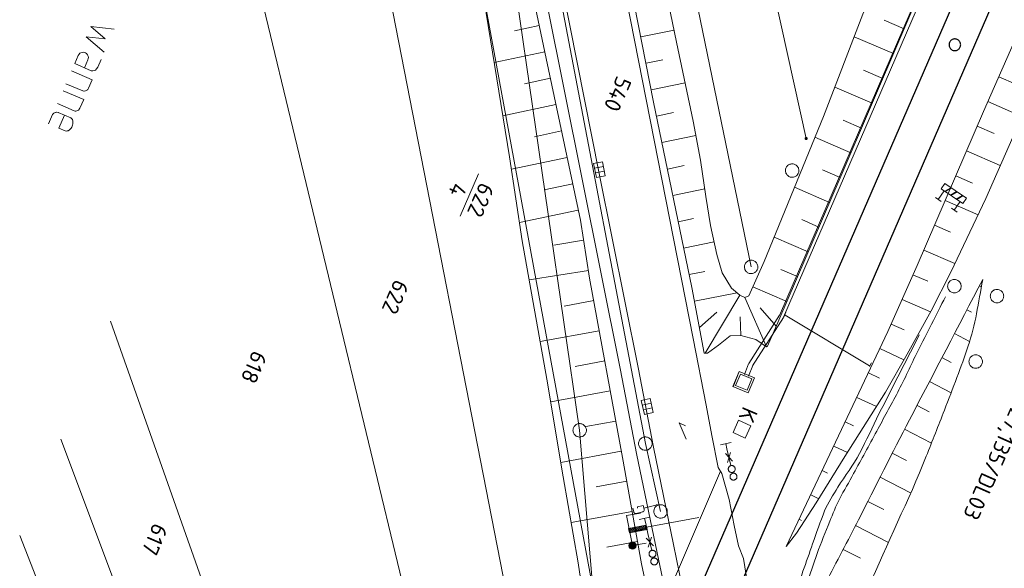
# Model space of a CAD drawing. Header units: metres. Extents: x 3425540 to 3446143, y 5432760 to 5444637.
# Tile 523 of 656: x 3436934 to 3437043, y 5443924 to 5443985. Entities that reach past the tile are written whole.
import ezdxf
from ezdxf.enums import TextEntityAlignment as Align

# ---------------------------------------------------------------- set-up
doc = ezdxf.new("R2010")
doc.units = ezdxf.units.M
doc.linetypes.add('DOT', pattern=[0.25, 0, -0.25])
for name, color, linetype, lineweight in [('B_Bestand', 9, 'Continuous', 18), ('B_Böschung', 9, 'Continuous', 18), ('B_Flurgrenzen', 9, 'Continuous', 18), ('B_Gleisachse', 9, 'Continuous', 25), ('B_Kilometrierung', 9, 'Continuous', 25), ('Bestand Kabeltröge', 9, 'Continuous', 18)]:
    doc.layers.add(name, color=color, linetype=linetype, lineweight=lineweight)
doc.styles.get("Standard").update_dxf_attribs({"font": 'isocpeur.ttf'})

msp = doc.modelspace()

# ---------------------------------------------------------------- linework, layer by layer
at = {"layer": 'B_Bestand'}
for p, q in [((3436939.53, 5443979.14), (3436941.83, 5443978.14)), ((3436941.43, 5443977.21), (3436941.83, 5443978.14)), ((3436938.58, 5443976.92), (3436940.88, 5443975.93)), ((3436938.91, 5443977.7), (3436940.78, 5443976.89)), ((3436940.47, 5443974.99), (3436940.88, 5443975.93)), ((3436937.95, 5443975.48), (3436939.82, 5443974.67)), ((3436938.04, 5443974.5), (3436939.45, 5443973.89)), ((3436937.42, 5443974.26), (3436936.98, 5443973.25)), ((3436998.7, 5443968.5), (3436997.71, 5443968.3)), ((3436998.8, 5443967.97), (3436997.82, 5443967.77)), ((3437035.94, 5443964.82), (3437036.6, 5443965.79)), ((3437036.67, 5443965.74), (3437037.35, 5443966.13)), ((3437036.7, 5443965.72), (3437037.38, 5443966.11)), ((3437036.73, 5443965.7), (3437037.41, 5443966.1)), ((3437035.63, 5443965.03), (3437036.26, 5443964.61)), ((3437037.31, 5443965.3), (3437037.99, 5443965.7)), ((3437037.34, 5443965.29), (3437038.02, 5443965.68)), ((3437037.37, 5443965.27), (3437038.05, 5443965.66)), ((3437037.96, 5443964.87), (3437038.64, 5443965.27)), ((3437037.99, 5443964.85), (3437038.67, 5443965.25)), ((3437038.02, 5443964.83), (3437038.69, 5443965.23)), ((3437037.41, 5443963.84), (3437038.04, 5443963.41)), ((3437037.72, 5443963.62), (3437038.38, 5443964.59)), ((3437018.77, 5443951.74), (3437019, 5443952.28)), ((3437028.29, 5443946.33), (3437018.92, 5443951.97)), ((3437028.29, 5443946.26), (3437028.52, 5443946.64)), ((3437004.02, 5443942.15), (3437003.03, 5443941.94)), ((3437004.13, 5443941.63), (3437003.14, 5443941.42)), ((3437012.9, 5443937.8), (3437011.73, 5443937.53)), ((3437012.31, 5443937.66), (3437012.45, 5443937.08)), ((3437012.27, 5443936.56), (3437013.07, 5443935.71)), ((3437012.45, 5443937.08), (3437012.89, 5443935.22)), ((3437012.84, 5443936.69), (3437012.5, 5443935.57)), ((3437011.71, 5443934.6), (3437005.73, 5443920.58)), ((3437011.87, 5443934.33), (3437011.71, 5443934.6)), ((3437002.48, 5443930.62), (3437003.14, 5443930.79)), ((3437003.14, 5443930.79), (3437003.25, 5443930.36)), ((3437004.67, 5443930.87), (3437003.21, 5443930.5)), ((3437004.66, 5443930.9), (3437004.64, 5443930.86)), ((3437004.64, 5443930.86), (3437004.69, 5443930.88)), ((3437004.69, 5443930.87), (3437004.64, 5443930.86)), ((3437004.64, 5443930.86), (3437004.67, 5443930.84)), ((3437004.65, 5443930.88), (3437004.67, 5443930.89)), ((3437004.69, 5443930.88), (3437004.65, 5443930.87)), ((3437004.65, 5443930.87), (3437004.68, 5443930.88)), ((3437004.68, 5443930.88), (3437004.65, 5443930.88)), ((3437004.65, 5443930.86), (3437004.69, 5443930.87)), ((3437004.68, 5443930.86), (3437004.65, 5443930.86)), ((3437004.69, 5443930.88), (3437004.66, 5443930.9)), ((3437004.67, 5443930.89), (3437004.66, 5443930.89)), ((3437004.66, 5443930.89), (3437004.66, 5443930.89)), ((3437004.66, 5443930.89), (3437004.66, 5443930.89)), ((3437004.68, 5443930.85), (3437004.66, 5443930.86)), ((3437004.66, 5443930.86), (3437004.68, 5443930.86)), ((3437004.67, 5443930.85), (3437004.66, 5443930.85)), ((3437004.66, 5443930.85), (3437004.68, 5443930.85)), ((3437004.67, 5443930.84), (3437004.69, 5443930.88)), ((3437002.07, 5443930.07), (3437001.96, 5443930.49)), ((3437002.1, 5443930), (3437002.07, 5443930.07)), ((3437002.15, 5443929.94), (3437002.1, 5443930)), ((3437002.22, 5443929.9), (3437002.15, 5443929.94)), ((3437002.28, 5443929.88), (3437002.22, 5443929.9)), ((3437002.36, 5443929.89), (3437002.28, 5443929.88)), ((3437003.07, 5443930.07), (3437002.36, 5443929.89)), ((3437002.51, 5443930.48), (3437002.48, 5443930.62)), ((3437003.14, 5443930.1), (3437003.07, 5443930.07)), ((3437003.19, 5443930.15), (3437003.14, 5443930.1)), ((3437003.24, 5443930.21), (3437003.19, 5443930.15)), ((3437003.25, 5443930.29), (3437003.24, 5443930.21)), ((3437003.25, 5443930.36), (3437003.25, 5443930.29)), ((3437003.86, 5443929.49), (3437002.69, 5443929.22)), ((3437003.28, 5443929.35), (3437003.41, 5443928.77)), ((3437003.41, 5443928.77), (3437003.66, 5443927.65)), ((3437003.51, 5443928.36), (3437009.32, 5443929.46)), ((3437001.79, 5443928.03), (3437003.26, 5443928.31)), ((3437003.66, 5443927.65), (3437004.08, 5443925.79)), ((3437003.47, 5443927.14), (3437004.27, 5443926.28)), ((3437004.05, 5443927.27), (3437003.69, 5443926.15))]:
    msp.add_line(p, q, dxfattribs=at)
for points in [[(3436995.65, 5444015.77), (3437008.68, 5443949.34), (3437010.14, 5443941.94), (3437010.75, 5443938.56), (3437011.47, 5443935.02), (3437011.87, 5443934.33), (3437012.71, 5443931.46), (3437013.24, 5443928.55)], [(3437007.15, 5443914.42), (3437006.55, 5443917.16), (3437006.14, 5443918.65), (3437004.68, 5443925.52), (3437002.39, 5443936.58), (3437000.59, 5443945.82), (3436996.31, 5443967.27), (3436990.53, 5443996.1), (3436988.21, 5444005.5)], [(3436990.99, 5444004.2), (3436992.5, 5443996.57), (3436998.24, 5443967.71), (3437002.57, 5443946.12), (3437004.29, 5443937.26), (3437006.51, 5443926.46), (3437007.49, 5443921.56), (3437010.35, 5443908.15)], [(3436944.27, 5443983.78), (3436941.67, 5443984.07), (3436943.26, 5443982.69), (3436941.16, 5443982.9), (3436943.16, 5443981.2)], [(3436942.81, 5443980.39), (3436942.44, 5443979.53), (3436942.32, 5443979.34), (3436942.18, 5443979.22), (3436942.04, 5443979.16), (3436941.9, 5443979.13), (3436941.84, 5443979.13), (3436941.73, 5443979.15), (3436939.88, 5443979.95), (3436940.27, 5443980.83), (3436940.36, 5443980.97), (3436940.46, 5443981.08), (3436940.55, 5443981.13), (3436940.58, 5443981.15), (3436940.75, 5443981.19), (3436940.88, 5443981.2), (3436940.99, 5443981.18), (3436941.09, 5443981.14), (3436941.18, 5443981.07), (3436941.3, 5443980.93), (3436941.38, 5443980.77), (3436941.4, 5443980.61), (3436941.39, 5443980.52), (3436941.35, 5443980.36), (3436940.97, 5443979.48)], [(3436941.43, 5443977.21), (3436941.34, 5443977.07), (3436941.29, 5443977.03), (3436941.24, 5443976.99), (3436941.16, 5443976.93), (3436941.09, 5443976.9), (3436940.95, 5443976.87), (3436940.89, 5443976.87), (3436940.78, 5443976.89)], [(3436937.42, 5443974.26), (3436937.49, 5443974.35), (3436937.55, 5443974.41), (3436937.63, 5443974.47), (3436937.7, 5443974.5), (3436937.74, 5443974.51), (3436937.84, 5443974.53), (3436937.9, 5443974.53), (3436938.04, 5443974.5), (3436938.06, 5443974.49)], [(3436940.47, 5443974.99), (3436940.38, 5443974.85), (3436940.33, 5443974.81), (3436940.29, 5443974.77), (3436940.2, 5443974.72), (3436940.13, 5443974.69), (3436940, 5443974.66), (3436939.94, 5443974.66), (3436939.82, 5443974.67)], [(3436938.75, 5443974.19), (3436938.12, 5443972.75), (3436938.83, 5443972.45)], [(3436938.83, 5443972.45), (3436938.97, 5443972.42), (3436939.06, 5443972.44), (3436939.14, 5443972.46), (3436939.3, 5443972.57), (3436939.47, 5443972.74), (3436939.55, 5443972.86), (3436939.65, 5443973.08), (3436939.68, 5443973.22), (3436939.69, 5443973.33), (3436939.68, 5443973.52), (3436939.62, 5443973.72), (3436939.57, 5443973.81), (3436939.45, 5443973.89)], [(3436998.59, 5443969.01), (3436998.91, 5443967.45), (3436997.92, 5443967.25), (3436997.6, 5443968.82), (3436998.59, 5443969.01)], [(3437036.28, 5443966), (3437038.69, 5443964.38), (3437039.08, 5443964.97), (3437036.68, 5443966.59), (3437036.28, 5443966)], [(3437003.91, 5443942.67), (3437004.24, 5443941.11), (3437003.26, 5443940.9), (3437002.92, 5443942.46), (3437003.91, 5443942.67)], [(3437013.12, 5443938.89), (3437013.74, 5443940.26), (3437015.11, 5443939.64), (3437014.49, 5443938.27), (3437013.12, 5443938.89)], [(3437012.6, 5443934.75), (3437012.61, 5443934.71), (3437012.62, 5443934.67), (3437012.64, 5443934.64), (3437012.67, 5443934.6), (3437012.69, 5443934.57), (3437012.72, 5443934.54), (3437012.75, 5443934.52), (3437012.79, 5443934.5), (3437012.82, 5443934.48), (3437012.86, 5443934.47), (3437012.9, 5443934.46), (3437012.94, 5443934.45), (3437012.98, 5443934.45), (3437013.02, 5443934.45), (3437013.06, 5443934.46), (3437013.1, 5443934.47), (3437013.14, 5443934.49), (3437013.17, 5443934.51), (3437013.21, 5443934.53), (3437013.24, 5443934.55), (3437013.27, 5443934.58), (3437013.29, 5443934.62), (3437013.31, 5443934.65), (3437013.33, 5443934.69), (3437013.35, 5443934.73), (3437013.36, 5443934.76), (3437013.36, 5443934.81), (3437013.36, 5443934.85), (3437013.36, 5443934.89), (3437013.35, 5443934.93), (3437013.34, 5443934.96), (3437013.33, 5443935), (3437013.31, 5443935.04), (3437013.28, 5443935.07), (3437013.26, 5443935.1), (3437013.23, 5443935.13), (3437013.2, 5443935.16), (3437013.16, 5443935.18), (3437013.12, 5443935.19), (3437013.09, 5443935.21), (3437013.05, 5443935.22), (3437013.01, 5443935.22), (3437012.97, 5443935.23), (3437012.93, 5443935.22), (3437012.89, 5443935.22), (3437012.85, 5443935.2), (3437012.81, 5443935.19), (3437012.77, 5443935.17), (3437012.74, 5443935.15), (3437012.71, 5443935.12), (3437012.68, 5443935.09), (3437012.66, 5443935.06), (3437012.63, 5443935.02), (3437012.62, 5443934.99), (3437012.6, 5443934.95), (3437012.59, 5443934.91), (3437012.59, 5443934.87), (3437012.59, 5443934.83), (3437012.59, 5443934.79), (3437012.6, 5443934.75)], [(3437012.8, 5443933.9), (3437012.81, 5443933.86), (3437012.82, 5443933.82), (3437012.84, 5443933.79), (3437012.86, 5443933.75), (3437012.89, 5443933.72), (3437012.92, 5443933.7), (3437012.95, 5443933.67), (3437012.99, 5443933.65), (3437013.02, 5443933.63), (3437013.06, 5443933.62), (3437013.1, 5443933.61), (3437013.14, 5443933.6), (3437013.18, 5443933.6), (3437013.22, 5443933.6), (3437013.26, 5443933.61), (3437013.3, 5443933.62), (3437013.34, 5443933.64), (3437013.37, 5443933.66), (3437013.41, 5443933.68), (3437013.44, 5443933.71), (3437013.47, 5443933.74), (3437013.49, 5443933.77), (3437013.51, 5443933.8), (3437013.53, 5443933.84), (3437013.54, 5443933.88), (3437013.55, 5443933.92), (3437013.56, 5443933.96), (3437013.56, 5443934), (3437013.56, 5443934.04), (3437013.55, 5443934.08), (3437013.54, 5443934.12), (3437013.52, 5443934.15), (3437013.5, 5443934.19), (3437013.48, 5443934.22), (3437013.46, 5443934.25), (3437013.43, 5443934.28), (3437013.39, 5443934.31), (3437013.36, 5443934.33), (3437013.32, 5443934.35), (3437013.28, 5443934.36), (3437013.25, 5443934.37), (3437013.21, 5443934.38), (3437013.17, 5443934.38), (3437013.12, 5443934.37), (3437013.08, 5443934.37), (3437013.05, 5443934.35), (3437013.01, 5443934.34), (3437012.97, 5443934.32), (3437012.94, 5443934.3), (3437012.91, 5443934.27), (3437012.88, 5443934.24), (3437012.85, 5443934.21), (3437012.83, 5443934.18), (3437012.82, 5443934.14), (3437012.8, 5443934.1), (3437012.79, 5443934.06), (3437012.79, 5443934.02), (3437012.79, 5443933.98), (3437012.79, 5443933.94), (3437012.8, 5443933.9)], [(3437002.82, 5443929.93), (3437001.27, 5443929.67), (3437001.92, 5443926.32), (3437003.46, 5443926.6)], [(3437001.59, 5443927.74), (3437003.56, 5443928.11), (3437003.46, 5443928.61), (3437001.5, 5443928.23), (3437001.59, 5443927.74)], [(3437001.66, 5443927.83), (3437003.47, 5443928.17), (3437003.4, 5443928.51), (3437001.59, 5443928.17), (3437001.66, 5443927.83)], [(3437013.24, 5443928.55), (3437013.74, 5443926.3), (3437014.28, 5443924.87), (3437014.78, 5443921.88)], [(3437001.72, 5443927.92), (3437003.37, 5443928.24), (3437003.34, 5443928.42), (3437001.68, 5443928.11), (3437001.72, 5443927.92)], [(3437003.79, 5443925.32), (3437003.8, 5443925.29), (3437003.81, 5443925.25), (3437003.83, 5443925.21), (3437003.86, 5443925.18), (3437003.88, 5443925.15), (3437003.91, 5443925.12), (3437003.94, 5443925.09), (3437003.98, 5443925.07), (3437004.01, 5443925.05), (3437004.05, 5443925.04), (3437004.09, 5443925.03), (3437004.13, 5443925.02), (3437004.17, 5443925.02), (3437004.21, 5443925.03), (3437004.25, 5443925.03), (3437004.29, 5443925.04), (3437004.33, 5443925.06), (3437004.36, 5443925.08), (3437004.4, 5443925.1), (3437004.43, 5443925.13), (3437004.46, 5443925.16), (3437004.48, 5443925.19), (3437004.5, 5443925.22), (3437004.52, 5443925.26), (3437004.54, 5443925.3), (3437004.55, 5443925.33), (3437004.55, 5443925.38), (3437004.55, 5443925.42), (3437004.55, 5443925.46), (3437004.54, 5443925.5), (3437004.53, 5443925.53), (3437004.52, 5443925.57), (3437004.5, 5443925.61), (3437004.48, 5443925.64), (3437004.45, 5443925.67), (3437004.42, 5443925.7), (3437004.39, 5443925.73), (3437004.36, 5443925.75), (3437004.32, 5443925.77), (3437004.28, 5443925.78), (3437004.24, 5443925.79), (3437004.2, 5443925.8), (3437004.16, 5443925.8), (3437004.12, 5443925.79), (3437004.08, 5443925.79), (3437004.04, 5443925.78), (3437004, 5443925.76), (3437003.97, 5443925.74), (3437003.93, 5443925.72), (3437003.9, 5443925.69), (3437003.87, 5443925.67), (3437003.85, 5443925.63), (3437003.83, 5443925.6), (3437003.81, 5443925.56), (3437003.8, 5443925.52), (3437003.79, 5443925.49), (3437003.78, 5443925.44), (3437003.78, 5443925.4), (3437003.78, 5443925.36), (3437003.79, 5443925.32)], [(3437003.98, 5443924.47), (3437003.99, 5443924.44), (3437004.01, 5443924.4), (3437004.03, 5443924.36), (3437004.05, 5443924.33), (3437004.08, 5443924.3), (3437004.1, 5443924.27), (3437004.14, 5443924.24), (3437004.17, 5443924.22), (3437004.21, 5443924.2), (3437004.24, 5443924.19), (3437004.28, 5443924.18), (3437004.32, 5443924.17), (3437004.36, 5443924.17), (3437004.41, 5443924.18), (3437004.45, 5443924.18), (3437004.48, 5443924.19), (3437004.52, 5443924.21), (3437004.56, 5443924.23), (3437004.59, 5443924.25), (3437004.62, 5443924.28), (3437004.65, 5443924.3), (3437004.68, 5443924.34), (3437004.7, 5443924.37), (3437004.72, 5443924.41), (3437004.73, 5443924.45), (3437004.74, 5443924.48), (3437004.75, 5443924.53), (3437004.75, 5443924.57), (3437004.74, 5443924.61), (3437004.74, 5443924.65), (3437004.73, 5443924.68), (3437004.71, 5443924.72), (3437004.69, 5443924.76), (3437004.67, 5443924.79), (3437004.64, 5443924.82), (3437004.61, 5443924.85), (3437004.58, 5443924.88), (3437004.55, 5443924.9), (3437004.51, 5443924.92), (3437004.47, 5443924.93), (3437004.43, 5443924.94), (3437004.39, 5443924.95), (3437004.35, 5443924.95), (3437004.31, 5443924.94), (3437004.27, 5443924.94), (3437004.23, 5443924.93), (3437004.2, 5443924.91), (3437004.16, 5443924.89), (3437004.13, 5443924.87), (3437004.1, 5443924.84), (3437004.07, 5443924.81), (3437004.04, 5443924.78), (3437004.02, 5443924.75), (3437004, 5443924.71), (3437003.99, 5443924.67), (3437003.98, 5443924.64), (3437003.97, 5443924.6), (3437003.97, 5443924.55), (3437003.97, 5443924.51), (3437003.98, 5443924.47)]]:
    msp.add_lwpolyline(points, dxfattribs=at)
for radius in [0.4, 0.35, 0.3, 0.25, 0.2, 0.15, 0.1, 0.05]:
    msp.add_circle((3437001.93, 5443926.32), radius, dxfattribs=at)
for points, knots in [([(3437036.75, 5443953.99), (3437035.73, 5443951.97), (3437034.7, 5443949.96), (3437033.68, 5443947.94), (3437032.91, 5443946.42), (3437032.23, 5443944.87), (3437031.44, 5443943.37), (3437030.68, 5443941.93), (3437029.89, 5443940.49), (3437029.11, 5443939.06), (3437028.26, 5443937.48), (3437027.4, 5443935.9), (3437026.54, 5443934.33), (3437026.03, 5443933.38), (3437025.47, 5443932.46), (3437024.97, 5443931.5), (3437024.55, 5443930.7), (3437024.23, 5443929.85), (3437023.89, 5443929.02), (3437023.4, 5443927.83), (3437022.91, 5443926.65), (3437022.48, 5443925.45), (3437022.06, 5443924.29), (3437021.69, 5443923.13), (3437021.31, 5443921.96), (3437021.05, 5443921.14), (3437020.81, 5443920.31), (3437020.57, 5443919.47), (3437020.25, 5443918.39), (3437019.97, 5443917.31), (3437019.82, 5443916.19), (3437019.7, 5443915.22), (3437020.03, 5443914.25), (3437019.99, 5443913.28), (3437019.96, 5443912.53), (3437019.85, 5443911.79), (3437019.82, 5443911.04), (3437019.8, 5443910.38), (3437019.86, 5443909.71), (3437019.82, 5443909.05), (3437019.79, 5443908.24), (3437019.56, 5443907.44), (3437019.49, 5443906.64), (3437019.44, 5443905.98), (3437019.54, 5443905.31), (3437019.49, 5443904.65), (3437019.42, 5443903.75), (3437018.99, 5443902.89), (3437018.99, 5443901.99), (3437018.99, 5443900.99), (3437018.99, 5443900), (3437018.99, 5443899)], [0, 0, 0, 0, 0.115401, 0.115401, 0.115401, 0.201798, 0.201798, 0.201798, 0.285084, 0.285084, 0.285084, 0.37657, 0.37657, 0.37657, 0.431501, 0.431501, 0.431501, 0.477597, 0.477597, 0.477597, 0.54281, 0.54281, 0.54281, 0.605227, 0.605227, 0.605227, 0.6494, 0.6494, 0.6494, 0.706633, 0.706633, 0.706633, 0.756092, 0.756092, 0.756092, 0.794276, 0.794276, 0.794276, 0.828141, 0.828141, 0.828141, 0.869428, 0.869428, 0.869428, 0.903293, 0.903293, 0.903293, 0.949211, 0.949211, 0.949211, 1, 1, 1, 1]), ([(3437033.84, 5443949.76), (3437032.35, 5443946.83), (3437030.86, 5443943.9), (3437029.36, 5443940.97), (3437028.62, 5443939.51), (3437027.96, 5443938.02), (3437027.21, 5443936.57), (3437026.52, 5443935.25), (3437025.57, 5443934.1), (3437024.8, 5443932.83), (3437024.27, 5443931.96), (3437023.68, 5443931.12), (3437023.31, 5443930.18), (3437022.83, 5443928.97), (3437022.41, 5443927.75), (3437021.98, 5443926.53), (3437021.62, 5443925.5), (3437021.26, 5443924.48), (3437020.9, 5443923.46), (3437020.55, 5443922.44), (3437020.21, 5443921.42), (3437019.9, 5443920.38), (3437019.65, 5443919.52), (3437019.51, 5443918.62), (3437019.41, 5443917.73), (3437019.22, 5443916.15), (3437019.05, 5443914.58), (3437018.99, 5443913), (3437018.95, 5443911.81), (3437018.93, 5443910.62), (3437018.91, 5443909.43), (3437018.9, 5443908.99), (3437018.91, 5443908.54), (3437018.91, 5443908.1), (3437018.9, 5443907.66), (3437018.91, 5443907.19), (3437018.74, 5443906.77), (3437018.51, 5443906.17), (3437018.27, 5443905.57), (3437018.03, 5443904.98)], [0, 0, 0, 0, 0.204621, 0.204621, 0.204621, 0.306149, 0.306149, 0.306149, 0.398244, 0.398244, 0.398244, 0.461387, 0.461387, 0.461387, 0.541928, 0.541928, 0.541928, 0.609367, 0.609367, 0.609367, 0.676282, 0.676282, 0.676282, 0.73229, 0.73229, 0.73229, 0.830702, 0.830702, 0.830702, 0.904674, 0.904674, 0.904674, 0.932198, 0.932198, 0.932198, 0.959937, 0.959937, 0.959937, 1, 1, 1, 1])]:
    msp.add_open_spline(points, degree=3, knots=knots, dxfattribs=at)
at = {"layer": 'B_Böschung'}
for p, q in [((3437032.15, 5443983.8), (3437029.92, 5443984.76)), ((3436991.56, 5443984.18), (3436988.82, 5443983.6)), ((3437002.86, 5443982.92), (3437006.58, 5443983.65)), ((3437030.97, 5443981.05), (3437026.6, 5443982.92)), ((3436992.18, 5443981.24), (3436986.56, 5443980.06)), ((3437003.44, 5443979.98), (3437005.31, 5443980.34)), ((3437029.78, 5443978.29), (3437027.65, 5443979.2)), ((3436992.8, 5443978.31), (3436989.92, 5443977.7)), ((3437042.68, 5443978.47), (3437044.58, 5443977.64)), ((3437004.01, 5443977.03), (3437007.8, 5443977.78)), ((3437028.6, 5443975.53), (3437024.43, 5443977.32)), ((3437041.47, 5443975.72), (3437045.26, 5443974.06)), ((3436993.42, 5443975.37), (3436987.53, 5443974.13)), ((3437004.61, 5443974.09), (3437006.5, 5443974.48)), ((3437027.42, 5443972.77), (3437025.39, 5443973.65)), ((3436994.04, 5443972.44), (3436991.03, 5443971.8)), ((3437040.28, 5443972.97), (3437042.17, 5443972.15)), ((3437005.21, 5443971.15), (3437008.98, 5443971.93)), ((3437026.24, 5443970.02), (3437022.23, 5443971.74)), ((3437039.09, 5443970.22), (3437042.86, 5443968.59)), ((3436994.66, 5443969.51), (3436988.48, 5443968.19)), ((3437005.82, 5443968.21), (3437007.67, 5443968.6)), ((3437025.06, 5443967.26), (3437023.08, 5443968.11)), ((3437037.9, 5443967.46), (3437039.77, 5443966.65)), ((3436995.29, 5443966.57), (3436992.11, 5443965.9)), ((3437006.42, 5443965.28), (3437009.98, 5443966.01)), ((3437023.87, 5443964.5), (3437019.96, 5443966.19)), ((3437036.71, 5443964.71), (3437040.38, 5443963.12)), ((3436995.91, 5443963.64), (3436989.37, 5443962.25)), ((3437007.03, 5443962.34), (3437008.73, 5443962.69)), ((3437022.68, 5443961.75), (3437020.76, 5443962.58)), ((3437035.53, 5443961.95), (3437037.31, 5443961.18)), ((3436996.5, 5443960.28), (3436993.18, 5443959.74)), ((3437021.5, 5443958.99), (3437017.7, 5443960.63)), ((3437007.63, 5443959.4), (3437011.02, 5443960.1)), ((3437034.34, 5443959.2), (3437037.8, 5443957.7)), ((3437020.31, 5443956.24), (3437018.43, 5443957.05)), ((3436997.03, 5443956.92), (3436990.45, 5443955.88)), ((3437008.23, 5443956.46), (3437009.99, 5443956.82)), ((3437033.14, 5443956.44), (3437034.8, 5443955.72)), ((3437019.12, 5443953.48), (3437015.33, 5443955.12)), ((3437040.54, 5443955.21), (3437040.75, 5443955.1)), ((3437008.82, 5443953.52), (3437013.57, 5443954.43)), ((3437010.01, 5443947.71), (3437013.88, 5443954.17)), ((3437016.86, 5443948.42), (3437014.45, 5443953.92)), ((3437031.94, 5443953.7), (3437035.09, 5443952.31)), ((3436997.62, 5443953.57), (3436994.35, 5443952.97)), ((3437017.93, 5443950.73), (3437016.14, 5443952.76)), ((3437009.38, 5443950.57), (3437011.31, 5443952.28)), ((3437013.98, 5443949.68), (3437013.91, 5443951.77)), ((3437039.15, 5443952.56), (3437039.67, 5443952.28)), ((3437030.73, 5443950.95), (3437032.18, 5443950.31)), ((3436998.23, 5443950.22), (3436991.67, 5443949.01)), ((3437037.76, 5443949.9), (3437039.43, 5443949.03)), ((3437029.47, 5443948.23), (3437032.14, 5443946.97)), ((3437036.37, 5443947.24), (3437037.4, 5443946.7)), ((3436998.85, 5443946.87), (3436995.56, 5443946.26)), ((3437028.18, 5443945.52), (3437029.41, 5443944.94)), ((3437034.98, 5443944.58), (3437037.38, 5443943.32)), ((3436999.46, 5443943.52), (3436992.84, 5443942.3)), ((3437026.9, 5443942.81), (3437029.07, 5443941.78)), ((3437033.59, 5443941.92), (3437034.94, 5443941.21)), ((3437000.08, 5443940.17), (3436996.74, 5443939.56)), ((3437025.61, 5443940.1), (3437026.54, 5443939.66)), ((3437032.21, 5443939.26), (3437035.2, 5443937.72)), ((3437024.33, 5443937.39), (3437025.85, 5443936.67)), ((3437000.69, 5443936.82), (3436993.96, 5443935.58)), ((3437030.84, 5443936.59), (3437032.44, 5443935.77)), ((3437023.05, 5443934.67), (3437023.65, 5443934.39)), ((3437001.3, 5443933.47), (3436997.91, 5443932.86)), ((3437029.48, 5443933.92), (3437032.85, 5443932.2)), ((3437021.76, 5443931.96), (3437022.66, 5443931.54)), ((3437028.12, 5443931.24), (3437029.89, 5443930.34)), ((3437001.9, 5443930.12), (3436995.1, 5443928.9)), ((3437020.48, 5443929.25), (3437020.75, 5443929.12)), ((3437026.76, 5443928.57), (3437030.42, 5443926.67)), ((3437002.5, 5443926.76), (3436999.09, 5443926.15)), ((3437019.19, 5443926.54), (3437019.26, 5443926.51)), ((3437025.38, 5443925.9), (3437027.29, 5443924.92))]:
    msp.add_line(p, q, dxfattribs=at)
for points in [[(3437219.37, 5444387.98), (3437220.22, 5444387.13), (3437221.24, 5444385.64), (3437221.86, 5444383.62), (3437222.02, 5444381.59), (3437221.79, 5444379.71), (3437221.16, 5444377.22), (3437204.63, 5444339.41), (3437185.53, 5444296.92), (3437164.95, 5444249.99), (3437144.06, 5444202.2), (3437127.69, 5444164.94), (3437107.03, 5444116.45), (3437083.1, 5444060.79), (3437060.25, 5444008.09), (3437041.24, 5443964.92), (3437037.34, 5443956.73), (3437035.16, 5443952.44), (3437032.5, 5443947.6), (3437030.08, 5443943.38), (3437025.57, 5443936.22), (3437022.37, 5443931.07), (3437020.18, 5443927.71), (3437019.05, 5443926.23)], [(3437112.46, 5444169.7), (3437111.72, 5444169.88), (3437110.8, 5444169.94), (3437110.12, 5444169.75), (3437109.6, 5444169.44), (3437109.02, 5444168.87), (3437108.57, 5444167.93), (3437100.88, 5444150.57), (3437093.26, 5444133.04), (3437083.57, 5444110.77), (3437080.76, 5444107.99), (3437070.81, 5444085), (3437042.05, 5444018.38), (3437027.56, 5443985.42), (3437023.17, 5443974.06), (3437016.6, 5443957.94), (3437014.87, 5443954.09), (3437014.45, 5443953.92)], [(3437111.84, 5444168.04), (3437112.15, 5444167.62), (3437110.49, 5444163.86), (3437105.9, 5444153.83), (3437092.21, 5444122.44), (3437079.86, 5444094.41), (3437064.46, 5444059.2), (3437048.54, 5444021.98), (3437038.53, 5443998.7), (3437025.05, 5443967.23), (3437018.22, 5443951.39), (3437016.96, 5443948.51), (3437016.86, 5443948.42)], [(3437117.02, 5444149.81), (3437101.87, 5444114.64), (3437102.36, 5444114.31), (3437100.88, 5444111.54), (3437099.9, 5444111.36), (3437093.99, 5444097.61), (3437076.1, 5444055.65), (3437053.67, 5444003.47), (3437040.99, 5443974.61), (3437033.59, 5443957.47), (3437030.36, 5443950.13), (3437019.05, 5443926.23)], [(3436997.96, 5444018.28), (3436997.74, 5444017.69), (3436998.07, 5444016.6), (3436998.91, 5444012.61), (3436999.39, 5444009.72), (3436999.28, 5444006.71), (3436998.88, 5444004.19), (3436998.84, 5444003.35), (3436999.61, 5443999.47), (3437004.29, 5443975.63), (3437008.53, 5443955.02), (3437009.92, 5443947.71), (3437010.29, 5443947.71), (3437011.5, 5443948.62), (3437012.81, 5443949.65), (3437013.98, 5443949.68), (3437015.67, 5443949.25), (3437016.86, 5443948.42)], [(3436997.96, 5444018.28), (3436998.62, 5444018.12), (3436999.35, 5444017.17), (3437000.49, 5444014.46), (3437001.48, 5444009.52), (3437001.81, 5444006.91), (3437003.31, 5443999.37), (3437006.85, 5443982.33), (3437008.68, 5443973.53), (3437009.49, 5443969.18), (3437010.11, 5443965.15), (3437010.62, 5443961.93), (3437011.31, 5443958.71), (3437011.9, 5443956.66), (3437012.96, 5443954.94), (3437013.88, 5443954.17), (3437014.45, 5443953.92)], [(3436979.9, 5444004.11), (3436982.68, 5444004.42), (3436984.07, 5444004.55), (3436986.04, 5444004.09), (3436986.96, 5444003.14), (3436987.71, 5444002.08), (3436988.22, 5444000.51), (3436989.02, 5443996.23), (3436992.33, 5443980.52), (3436996.14, 5443962.53), (3436997.16, 5443956.06), (3437000.82, 5443936.12), (3437002.94, 5443924.29), (3437003.45, 5443921.84), (3437003.5, 5443920.85), (3437003.41, 5443919.2), (3437002.68, 5443916.75)], [(3436979.9, 5444004.11), (3436982.49, 5443997.78), (3436984.21, 5443992.51), (3436985.18, 5443988.54), (3436988.27, 5443969.58), (3436989.68, 5443960.21), (3436992.42, 5443944.83), (3436994.23, 5443933.96), (3436995.88, 5443924.41), (3436996.15, 5443922.66), (3436996.17, 5443918.35)]]:
    msp.add_lwpolyline(points, dxfattribs=at)
for points, knots in [([(3437021.53, 5443899.66), (3437021.42, 5443900.37), (3437021.31, 5443901.08), (3437021.2, 5443901.79), (3437021, 5443903.07), (3437020.82, 5443904.36), (3437020.77, 5443905.64), (3437020.73, 5443907.13), (3437020.95, 5443908.63), (3437021.11, 5443910.13), (3437021.36, 5443912.47), (3437021.66, 5443914.79), (3437022.04, 5443917.12), (3437022.33, 5443918.85), (3437022.65, 5443920.6), (3437023.44, 5443922.17), (3437024.63, 5443924.53), (3437025.89, 5443926.85), (3437027.09, 5443929.2), (3437028.98, 5443932.91), (3437030.83, 5443936.63), (3437032.75, 5443940.31), (3437035.47, 5443945.51), (3437038.19, 5443950.71), (3437040.9, 5443955.92)], [0, 0, 0, 0, 0.035438, 0.035438, 0.035438, 0.099082, 0.099082, 0.099082, 0.173117, 0.173117, 0.173117, 0.289032, 0.289032, 0.289032, 0.375154, 0.375154, 0.375154, 0.505497, 0.505497, 0.505497, 0.710485, 0.710485, 0.710485, 1, 1, 1, 1]), ([(3437025.93, 5443891.98), (3437025.87, 5443893.01), (3437025.82, 5443894.05), (3437025.77, 5443895.08), (3437025.71, 5443896.3), (3437025.82, 5443897.52), (3437025.85, 5443898.73), (3437025.9, 5443900.65), (3437025.92, 5443902.56), (3437026, 5443904.48), (3437026.13, 5443907.51), (3437026.6, 5443910.52), (3437026.86, 5443913.54), (3437026.95, 5443914.57), (3437027.01, 5443915.61), (3437027.09, 5443916.64), (3437027.17, 5443917.58), (3437027.29, 5443918.51), (3437027.48, 5443919.44), (3437027.63, 5443920.19), (3437027.88, 5443920.91), (3437028.18, 5443921.61), (3437030.23, 5443926.55), (3437032.65, 5443931.3), (3437034.62, 5443936.26), (3437035.3, 5443937.97), (3437035.97, 5443939.67), (3437036.64, 5443941.38), (3437037.11, 5443942.6), (3437037.57, 5443943.81), (3437038.03, 5443945.03), (3437038.9, 5443947.34), (3437039.76, 5443949.68), (3437040.21, 5443952.1), (3437040.44, 5443953.37), (3437040.67, 5443954.64), (3437040.9, 5443955.92)], [0, 0, 0, 0, 0.046754, 0.046754, 0.046754, 0.10164, 0.10164, 0.10164, 0.188057, 0.188057, 0.188057, 0.324837, 0.324837, 0.324837, 0.371664, 0.371664, 0.371664, 0.414101, 0.414101, 0.414101, 0.448433, 0.448433, 0.448433, 0.688965, 0.688965, 0.688965, 0.771772, 0.771772, 0.771772, 0.830527, 0.830527, 0.830527, 0.941667, 0.941667, 0.941667, 1, 1, 1, 1])]:
    msp.add_open_spline(points, degree=3, knots=knots, dxfattribs=at)
at = {"layer": 'B_Flurgrenzen'}
for p, q in [((3437010.24, 5444021.29), (3437021.26, 5443971.61)), ((3437015.14, 5443957.32), (3437002.55, 5444018.52)), ((3436996.06, 5443939.15), (3436985.61, 5444011.07)), ((3436971.23, 5444006.42), (3436988.25, 5443919.35)), ((3437003.37, 5443937.67), (3436990.45, 5444005.44)), ((3436982.84, 5444001.26), (3436997.54, 5443921.54)), ((3436960.37, 5443988.47), (3436977.67, 5443916.63)), ((3436984.8, 5443967.66), (3436982.76, 5443962.95)), ((3436943.88, 5443951.27), (3436958.43, 5443910.08)), ((3436997.54, 5443921.54), (3436996.06, 5443939.15)), ((3436938.35, 5443938.17), (3436949.8, 5443907.54)), ((3437005.06, 5443930.12), (3437003.37, 5443937.67)), ((3436933.76, 5443927.44), (3436942.5, 5443905.25))]:
    msp.add_line(p, q, dxfattribs=at)
for points in [[(3437021.38, 5443971.61), (3437021.38, 5443971.62), (3437021.38, 5443971.64), (3437021.38, 5443971.65), (3437021.37, 5443971.67), (3437021.36, 5443971.68), (3437021.35, 5443971.69), (3437021.34, 5443971.7), (3437021.33, 5443971.71), (3437021.31, 5443971.72), (3437021.3, 5443971.73), (3437021.28, 5443971.73), (3437021.27, 5443971.73), (3437021.25, 5443971.73), (3437021.24, 5443971.73), (3437021.22, 5443971.73), (3437021.21, 5443971.72), (3437021.19, 5443971.71), (3437021.18, 5443971.7), (3437021.17, 5443971.69), (3437021.16, 5443971.68), (3437021.15, 5443971.67), (3437021.14, 5443971.65), (3437021.14, 5443971.64), (3437021.14, 5443971.62), (3437021.13, 5443971.61), (3437021.14, 5443971.59), (3437021.14, 5443971.58), (3437021.14, 5443971.56), (3437021.15, 5443971.55), (3437021.16, 5443971.53), (3437021.17, 5443971.52), (3437021.18, 5443971.51), (3437021.19, 5443971.5), (3437021.21, 5443971.49), (3437021.22, 5443971.49), (3437021.24, 5443971.48), (3437021.25, 5443971.48), (3437021.27, 5443971.48), (3437021.28, 5443971.48), (3437021.3, 5443971.49), (3437021.31, 5443971.49), (3437021.33, 5443971.5), (3437021.34, 5443971.51), (3437021.35, 5443971.52), (3437021.36, 5443971.53), (3437021.37, 5443971.55), (3437021.38, 5443971.56), (3437021.38, 5443971.58), (3437021.38, 5443971.59), (3437021.38, 5443971.61)], [(3437021.36, 5443971.61), (3437021.36, 5443971.62), (3437021.36, 5443971.64), (3437021.35, 5443971.65), (3437021.35, 5443971.66), (3437021.34, 5443971.67), (3437021.33, 5443971.68), (3437021.32, 5443971.69), (3437021.3, 5443971.7), (3437021.29, 5443971.7), (3437021.28, 5443971.71), (3437021.26, 5443971.71), (3437021.25, 5443971.71), (3437021.23, 5443971.7), (3437021.22, 5443971.7), (3437021.21, 5443971.69), (3437021.2, 5443971.69), (3437021.19, 5443971.68), (3437021.18, 5443971.67), (3437021.17, 5443971.65), (3437021.17, 5443971.64), (3437021.16, 5443971.63), (3437021.16, 5443971.61), (3437021.16, 5443971.6), (3437021.16, 5443971.59), (3437021.17, 5443971.57), (3437021.17, 5443971.56), (3437021.18, 5443971.55), (3437021.19, 5443971.54), (3437021.2, 5443971.53), (3437021.21, 5443971.52), (3437021.22, 5443971.51), (3437021.23, 5443971.51), (3437021.25, 5443971.51), (3437021.26, 5443971.51), (3437021.28, 5443971.51), (3437021.29, 5443971.51), (3437021.3, 5443971.52), (3437021.32, 5443971.52), (3437021.33, 5443971.53), (3437021.34, 5443971.54), (3437021.35, 5443971.55), (3437021.35, 5443971.57), (3437021.36, 5443971.58), (3437021.36, 5443971.59), (3437021.36, 5443971.61)], [(3437021.34, 5443971.61), (3437021.33, 5443971.62), (3437021.33, 5443971.63), (3437021.33, 5443971.64), (3437021.32, 5443971.65), (3437021.31, 5443971.66), (3437021.3, 5443971.67), (3437021.29, 5443971.68), (3437021.28, 5443971.68), (3437021.27, 5443971.68), (3437021.26, 5443971.68), (3437021.24, 5443971.68), (3437021.23, 5443971.68), (3437021.22, 5443971.67), (3437021.21, 5443971.67), (3437021.2, 5443971.66), (3437021.2, 5443971.65), (3437021.19, 5443971.64), (3437021.19, 5443971.63), (3437021.18, 5443971.61), (3437021.18, 5443971.6), (3437021.19, 5443971.59), (3437021.19, 5443971.58), (3437021.2, 5443971.57), (3437021.2, 5443971.56), (3437021.21, 5443971.55), (3437021.22, 5443971.54), (3437021.23, 5443971.54), (3437021.24, 5443971.53), (3437021.26, 5443971.53), (3437021.27, 5443971.53), (3437021.28, 5443971.53), (3437021.29, 5443971.54), (3437021.3, 5443971.55), (3437021.31, 5443971.55), (3437021.32, 5443971.56), (3437021.33, 5443971.57), (3437021.33, 5443971.58), (3437021.33, 5443971.6), (3437021.34, 5443971.61)], [(3437021.31, 5443971.61), (3437021.31, 5443971.62), (3437021.31, 5443971.63), (3437021.3, 5443971.64), (3437021.3, 5443971.64), (3437021.29, 5443971.65), (3437021.28, 5443971.65), (3437021.27, 5443971.66), (3437021.26, 5443971.66), (3437021.25, 5443971.66), (3437021.24, 5443971.65), (3437021.23, 5443971.65), (3437021.22, 5443971.64), (3437021.22, 5443971.64), (3437021.21, 5443971.63), (3437021.21, 5443971.62), (3437021.21, 5443971.61), (3437021.21, 5443971.6), (3437021.21, 5443971.59), (3437021.22, 5443971.58), (3437021.22, 5443971.57), (3437021.23, 5443971.57), (3437021.24, 5443971.56), (3437021.25, 5443971.56), (3437021.26, 5443971.56), (3437021.27, 5443971.56), (3437021.28, 5443971.56), (3437021.29, 5443971.57), (3437021.3, 5443971.57), (3437021.3, 5443971.58), (3437021.31, 5443971.59), (3437021.31, 5443971.6), (3437021.31, 5443971.61)], [(3437021.29, 5443971.61), (3437021.29, 5443971.61), (3437021.28, 5443971.62), (3437021.28, 5443971.63), (3437021.27, 5443971.63), (3437021.26, 5443971.63), (3437021.26, 5443971.63), (3437021.25, 5443971.63), (3437021.24, 5443971.63), (3437021.24, 5443971.62), (3437021.23, 5443971.62), (3437021.23, 5443971.61), (3437021.23, 5443971.6), (3437021.23, 5443971.6), (3437021.24, 5443971.59), (3437021.24, 5443971.59), (3437021.25, 5443971.58), (3437021.26, 5443971.58), (3437021.26, 5443971.58), (3437021.27, 5443971.58), (3437021.28, 5443971.59), (3437021.28, 5443971.59), (3437021.29, 5443971.6), (3437021.29, 5443971.61)], [(3437019.4, 5443967.35), (3437019.49, 5443967.32), (3437019.58, 5443967.3), (3437019.68, 5443967.29), (3437019.77, 5443967.29), (3437019.86, 5443967.31), (3437019.95, 5443967.33), (3437020.04, 5443967.37), (3437020.12, 5443967.42), (3437020.19, 5443967.47), (3437020.26, 5443967.54), (3437020.31, 5443967.61), (3437020.36, 5443967.7), (3437020.4, 5443967.78), (3437020.43, 5443967.87), (3437020.44, 5443967.97), (3437020.45, 5443968.06), (3437020.44, 5443968.15), (3437020.42, 5443968.24), (3437020.39, 5443968.33), (3437020.34, 5443968.41), (3437020.29, 5443968.49), (3437020.23, 5443968.57), (3437020.16, 5443968.63), (3437020.08, 5443968.68), (3437020, 5443968.72), (3437019.91, 5443968.76), (3437019.82, 5443968.78), (3437019.72, 5443968.79), (3437019.63, 5443968.78), (3437019.54, 5443968.76), (3437019.44, 5443968.74), (3437019.36, 5443968.71), (3437019.28, 5443968.66), (3437019.2, 5443968.6), (3437019.14, 5443968.53), (3437019.08, 5443968.46), (3437019.03, 5443968.38), (3437019, 5443968.29), (3437018.97, 5443968.2), (3437018.96, 5443968.11), (3437018.95, 5443968.01), (3437018.96, 5443967.92), (3437018.98, 5443967.83), (3437019.01, 5443967.74), (3437019.06, 5443967.66), (3437019.11, 5443967.58), (3437019.17, 5443967.51), (3437019.24, 5443967.44), (3437019.32, 5443967.39), (3437019.4, 5443967.35)], [(3437014.84, 5443956.63), (3437014.93, 5443956.6), (3437015.02, 5443956.58), (3437015.11, 5443956.57), (3437015.21, 5443956.57), (3437015.3, 5443956.59), (3437015.39, 5443956.62), (3437015.48, 5443956.65), (3437015.56, 5443956.7), (3437015.63, 5443956.76), (3437015.7, 5443956.82), (3437015.75, 5443956.9), (3437015.8, 5443956.98), (3437015.84, 5443957.07), (3437015.87, 5443957.16), (3437015.88, 5443957.25), (3437015.89, 5443957.34), (3437015.88, 5443957.44), (3437015.86, 5443957.53), (3437015.82, 5443957.61), (3437015.78, 5443957.7), (3437015.73, 5443957.78), (3437015.67, 5443957.85), (3437015.59, 5443957.91), (3437015.52, 5443957.96), (3437015.44, 5443958.01), (3437015.35, 5443958.04), (3437015.26, 5443958.06), (3437015.16, 5443958.07), (3437015.07, 5443958.06), (3437014.98, 5443958.04), (3437014.88, 5443958.02), (3437014.8, 5443957.99), (3437014.72, 5443957.94), (3437014.64, 5443957.88), (3437014.58, 5443957.81), (3437014.52, 5443957.74), (3437014.47, 5443957.66), (3437014.44, 5443957.57), (3437014.41, 5443957.48), (3437014.4, 5443957.39), (3437014.39, 5443957.3), (3437014.4, 5443957.2), (3437014.42, 5443957.11), (3437014.45, 5443957.02), (3437014.5, 5443956.94), (3437014.55, 5443956.86), (3437014.61, 5443956.79), (3437014.68, 5443956.72), (3437014.75, 5443956.67), (3437014.84, 5443956.63)], [(3437038.5, 5443955.18), (3437038.49, 5443955.27), (3437038.48, 5443955.36), (3437038.45, 5443955.45), (3437038.41, 5443955.54), (3437038.35, 5443955.61), (3437038.29, 5443955.69), (3437038.23, 5443955.75), (3437038.15, 5443955.81), (3437038.07, 5443955.85), (3437037.98, 5443955.88), (3437037.89, 5443955.91), (3437037.8, 5443955.92), (3437037.7, 5443955.92), (3437037.61, 5443955.91), (3437037.52, 5443955.88), (3437037.43, 5443955.86), (3437037.35, 5443955.81), (3437037.27, 5443955.76), (3437037.21, 5443955.69), (3437037.15, 5443955.61), (3437037.09, 5443955.54), (3437037.05, 5443955.45), (3437037.02, 5443955.36), (3437037.01, 5443955.27), (3437037, 5443955.18), (3437037.01, 5443955.08), (3437037.02, 5443954.99), (3437037.05, 5443954.9), (3437037.09, 5443954.82), (3437037.15, 5443954.74), (3437037.21, 5443954.66), (3437037.27, 5443954.6), (3437037.35, 5443954.54), (3437037.43, 5443954.5), (3437037.52, 5443954.47), (3437037.61, 5443954.44), (3437037.7, 5443954.43), (3437037.8, 5443954.43), (3437037.89, 5443954.44), (3437037.98, 5443954.47), (3437038.07, 5443954.5), (3437038.15, 5443954.54), (3437038.23, 5443954.6), (3437038.29, 5443954.66), (3437038.35, 5443954.74), (3437038.41, 5443954.82), (3437038.45, 5443954.9), (3437038.48, 5443954.99), (3437038.49, 5443955.08), (3437038.5, 5443955.18)], [(3437043.24, 5443954.08), (3437043.23, 5443954.17), (3437043.22, 5443954.26), (3437043.19, 5443954.35), (3437043.15, 5443954.44), (3437043.09, 5443954.51), (3437043.03, 5443954.59), (3437042.97, 5443954.65), (3437042.89, 5443954.71), (3437042.81, 5443954.75), (3437042.72, 5443954.78), (3437042.63, 5443954.81), (3437042.54, 5443954.82), (3437042.44, 5443954.82), (3437042.35, 5443954.81), (3437042.26, 5443954.78), (3437042.17, 5443954.76), (3437042.09, 5443954.71), (3437042.01, 5443954.66), (3437041.95, 5443954.59), (3437041.89, 5443954.51), (3437041.83, 5443954.44), (3437041.79, 5443954.35), (3437041.76, 5443954.26), (3437041.75, 5443954.17), (3437041.74, 5443954.08), (3437041.75, 5443953.98), (3437041.76, 5443953.89), (3437041.79, 5443953.8), (3437041.83, 5443953.72), (3437041.89, 5443953.64), (3437041.95, 5443953.56), (3437042.01, 5443953.5), (3437042.09, 5443953.44), (3437042.17, 5443953.4), (3437042.26, 5443953.37), (3437042.35, 5443953.34), (3437042.44, 5443953.33), (3437042.54, 5443953.33), (3437042.63, 5443953.34), (3437042.72, 5443953.37), (3437042.81, 5443953.4), (3437042.89, 5443953.44), (3437042.97, 5443953.5), (3437043.03, 5443953.56), (3437043.09, 5443953.64), (3437043.15, 5443953.72), (3437043.19, 5443953.8), (3437043.22, 5443953.89), (3437043.23, 5443953.98), (3437043.24, 5443954.08)], [(3437040.87, 5443946.79), (3437040.87, 5443946.89), (3437040.85, 5443946.98), (3437040.82, 5443947.07), (3437040.78, 5443947.15), (3437040.72, 5443947.23), (3437040.66, 5443947.31), (3437040.6, 5443947.37), (3437040.52, 5443947.42), (3437040.44, 5443947.47), (3437040.35, 5443947.5), (3437040.26, 5443947.53), (3437040.17, 5443947.54), (3437040.07, 5443947.54), (3437039.98, 5443947.53), (3437039.89, 5443947.5), (3437039.8, 5443947.47), (3437039.72, 5443947.43), (3437039.64, 5443947.37), (3437039.58, 5443947.31), (3437039.52, 5443947.23), (3437039.47, 5443947.15), (3437039.42, 5443947.07), (3437039.39, 5443946.98), (3437039.38, 5443946.89), (3437039.37, 5443946.79), (3437039.38, 5443946.7), (3437039.39, 5443946.61), (3437039.42, 5443946.52), (3437039.47, 5443946.43), (3437039.52, 5443946.36), (3437039.58, 5443946.28), (3437039.64, 5443946.21), (3437039.72, 5443946.16), (3437039.8, 5443946.11), (3437039.89, 5443946.08), (3437039.98, 5443946.06), (3437040.07, 5443946.05), (3437040.17, 5443946.05), (3437040.26, 5443946.06), (3437040.35, 5443946.08), (3437040.44, 5443946.11), (3437040.52, 5443946.16), (3437040.6, 5443946.21), (3437040.66, 5443946.28), (3437040.72, 5443946.36), (3437040.78, 5443946.43), (3437040.82, 5443946.52), (3437040.85, 5443946.61), (3437040.86, 5443946.7), (3437040.87, 5443946.79)], [(3436996.81, 5443939.15), (3436996.81, 5443939.24), (3436996.79, 5443939.33), (3436996.76, 5443939.42), (3436996.72, 5443939.51), (3436996.66, 5443939.58), (3436996.6, 5443939.66), (3436996.54, 5443939.73), (3436996.46, 5443939.78), (3436996.38, 5443939.83), (3436996.29, 5443939.86), (3436996.2, 5443939.88), (3436996.11, 5443939.89), (3436996.01, 5443939.89), (3436995.92, 5443939.88), (3436995.83, 5443939.86), (3436995.74, 5443939.83), (3436995.66, 5443939.78), (3436995.58, 5443939.73), (3436995.52, 5443939.66), (3436995.46, 5443939.58), (3436995.41, 5443939.51), (3436995.36, 5443939.42), (3436995.34, 5443939.33), (3436995.32, 5443939.24), (3436995.31, 5443939.15), (3436995.32, 5443939.05), (3436995.34, 5443938.96), (3436995.36, 5443938.87), (3436995.41, 5443938.79), (3436995.46, 5443938.71), (3436995.52, 5443938.63), (3436995.58, 5443938.57), (3436995.66, 5443938.51), (3436995.74, 5443938.47), (3436995.83, 5443938.44), (3436995.92, 5443938.41), (3436996.01, 5443938.4), (3436996.11, 5443938.4), (3436996.2, 5443938.41), (3436996.29, 5443938.44), (3436996.38, 5443938.47), (3436996.46, 5443938.51), (3436996.54, 5443938.57), (3436996.6, 5443938.63), (3436996.66, 5443938.71), (3436996.72, 5443938.79), (3436996.76, 5443938.87), (3436996.79, 5443938.96), (3436996.81, 5443939.05), (3436996.81, 5443939.15)], [(3437007.92, 5443938.15), (3437007.14, 5443939.99), (3437007.83, 5443939.64)], [(3437004.12, 5443937.67), (3437004.11, 5443937.77), (3437004.09, 5443937.85), (3437004.06, 5443937.95), (3437004.02, 5443938.03), (3437003.97, 5443938.11), (3437003.91, 5443938.19), (3437003.84, 5443938.25), (3437003.77, 5443938.3), (3437003.69, 5443938.35), (3437003.6, 5443938.38), (3437003.51, 5443938.4), (3437003.41, 5443938.42), (3437003.32, 5443938.42), (3437003.22, 5443938.4), (3437003.14, 5443938.38), (3437003.05, 5443938.35), (3437002.96, 5443938.3), (3437002.89, 5443938.25), (3437002.82, 5443938.19), (3437002.76, 5443938.11), (3437002.71, 5443938.03), (3437002.67, 5443937.95), (3437002.64, 5443937.85), (3437002.62, 5443937.77), (3437002.62, 5443937.67), (3437002.62, 5443937.58), (3437002.64, 5443937.49), (3437002.67, 5443937.39), (3437002.71, 5443937.31), (3437002.76, 5443937.23), (3437002.82, 5443937.16), (3437002.89, 5443937.09), (3437002.96, 5443937.04), (3437003.05, 5443936.99), (3437003.14, 5443936.96), (3437003.22, 5443936.94), (3437003.32, 5443936.93), (3437003.41, 5443936.93), (3437003.51, 5443936.94), (3437003.6, 5443936.96), (3437003.69, 5443936.99), (3437003.77, 5443937.04), (3437003.84, 5443937.09), (3437003.91, 5443937.16), (3437003.97, 5443937.23), (3437004.02, 5443937.31), (3437004.06, 5443937.39), (3437004.09, 5443937.49), (3437004.11, 5443937.58), (3437004.12, 5443937.67)], [(3437004.76, 5443929.44), (3437004.85, 5443929.4), (3437004.94, 5443929.38), (3437005.04, 5443929.37), (3437005.13, 5443929.38), (3437005.22, 5443929.4), (3437005.31, 5443929.42), (3437005.4, 5443929.45), (3437005.48, 5443929.5), (3437005.56, 5443929.56), (3437005.62, 5443929.63), (3437005.67, 5443929.7), (3437005.72, 5443929.78), (3437005.76, 5443929.87), (3437005.79, 5443929.96), (3437005.8, 5443930.05), (3437005.81, 5443930.15), (3437005.8, 5443930.24), (3437005.78, 5443930.33), (3437005.75, 5443930.42), (3437005.7, 5443930.5), (3437005.65, 5443930.58), (3437005.59, 5443930.65), (3437005.52, 5443930.72), (3437005.44, 5443930.77), (3437005.36, 5443930.81), (3437005.27, 5443930.84), (3437005.18, 5443930.86), (3437005.08, 5443930.87), (3437004.99, 5443930.87), (3437004.9, 5443930.85), (3437004.8, 5443930.83), (3437004.72, 5443930.79), (3437004.64, 5443930.74), (3437004.56, 5443930.69), (3437004.5, 5443930.62), (3437004.44, 5443930.55), (3437004.4, 5443930.46), (3437004.36, 5443930.38), (3437004.33, 5443930.29), (3437004.32, 5443930.19), (3437004.31, 5443930.1), (3437004.32, 5443930.01), (3437004.34, 5443929.92), (3437004.37, 5443929.83), (3437004.42, 5443929.75), (3437004.47, 5443929.67), (3437004.53, 5443929.6), (3437004.6, 5443929.53), (3437004.68, 5443929.48), (3437004.76, 5443929.44)]]:
    msp.add_lwpolyline(points, dxfattribs=at)
at = {"layer": 'B_Gleisachse'}
for p, q in [((3437185.52, 5444327.67), (3436939.53, 5443760.47)), ((3437189.19, 5444326.08), (3436943.2, 5443758.88))]:
    msp.add_line(p, q, dxfattribs=at)
at = {"layer": 'B_Kilometrierung'}
msp.add_lwpolyline([(3437038.45, 5443982.03), (3437038.44, 5443982.11), (3437038.43, 5443982.19), (3437038.4, 5443982.27), (3437038.36, 5443982.34), (3437038.32, 5443982.41), (3437038.27, 5443982.47), (3437038.21, 5443982.53), (3437038.14, 5443982.58), (3437038.07, 5443982.62), (3437038, 5443982.65), (3437037.92, 5443982.67), (3437037.84, 5443982.68), (3437037.76, 5443982.68), (3437037.67, 5443982.67), (3437037.6, 5443982.65), (3437037.52, 5443982.62), (3437037.45, 5443982.58), (3437037.38, 5443982.53), (3437037.32, 5443982.47), (3437037.27, 5443982.41), (3437037.23, 5443982.34), (3437037.19, 5443982.27), (3437037.17, 5443982.19), (3437037.15, 5443982.11), (3437037.15, 5443982.03), (3437037.15, 5443981.95), (3437037.17, 5443981.86), (3437037.19, 5443981.79), (3437037.23, 5443981.72), (3437037.27, 5443981.64), (3437037.32, 5443981.58), (3437037.38, 5443981.53), (3437037.45, 5443981.48), (3437037.52, 5443981.44), (3437037.6, 5443981.41), (3437037.67, 5443981.39), (3437037.76, 5443981.38), (3437037.84, 5443981.38), (3437037.92, 5443981.39), (3437038, 5443981.41), (3437038.07, 5443981.44), (3437038.14, 5443981.48), (3437038.21, 5443981.53), (3437038.27, 5443981.58), (3437038.32, 5443981.64), (3437038.36, 5443981.72), (3437038.4, 5443981.79), (3437038.43, 5443981.86), (3437038.44, 5443981.95), (3437038.45, 5443982.03)], dxfattribs=at)
at = {"layer": 'Bestand Kabeltröge'}
for p, q in [((3437034.11, 5443988.54), (3437018.28, 5443951.93)), ((3437034.56, 5443988.34), (3437018.73, 5443951.74)), ((3437018.29, 5443951.97), (3437014.88, 5443946.58)), ((3437018.72, 5443951.7), (3437015.3, 5443946.31)), ((3437014.86, 5443946.53), (3437014.38, 5443945.34)), ((3437015.32, 5443946.35), (3437014.85, 5443945.15)), ((3437013.11, 5443944), (3437013.81, 5443945.7)), ((3437013.11, 5443944), (3437013.81, 5443945.7)), ((3437013.12, 5443943.99), (3437013.82, 5443945.7)), ((3437013.41, 5443944.13), (3437013.94, 5443945.4)), ((3437013.81, 5443945.7), (3437015.51, 5443945)), ((3437013.81, 5443945.7), (3437015.51, 5443945)), ((3437013.81, 5443945.69), (3437015.51, 5443944.99)), ((3437013.94, 5443945.4), (3437015.21, 5443944.87)), ((3437015.51, 5443945), (3437014.8, 5443943.3)), ((3437015.51, 5443945), (3437014.81, 5443943.3)), ((3437015.51, 5443945), (3437014.81, 5443943.3)), ((3437014.81, 5443943.3), (3437013.11, 5443944.01)), ((3437014.81, 5443943.3), (3437013.11, 5443944)), ((3437014.81, 5443943.3), (3437013.11, 5443944)), ((3437014.68, 5443943.6), (3437013.41, 5443944.13)), ((3437015.21, 5443944.87), (3437014.68, 5443943.6))]:
    msp.add_line(p, q, dxfattribs=at)

# ---------------------------------------------------------------- texts
at = {"layer": 'B_Bestand', "linetype": 'DOT'}
msp.add_text('3433/27,135/DL03', height=1.8, rotation=245.9938, dxfattribs=at).set_placement((3437043.3, 5443938.41), align=Align.MIDDLE)
at = {"layer": 'B_Bestand', "linetype": 'Continuous'}
msp.add_text('K', height=1.8, rotation=246.9104, dxfattribs=at).set_placement((3437015.1, 5443941.55), align=Align.MIDDLE_LEFT)
at = {"layer": 'B_Flurgrenzen'}
for s, p in [('540', (3437000.29, 5443976.55)), ('622', (3436975.57, 5443953.96)), ('618', (3436959.83, 5443946.14)), ('617', (3436948.8, 5443927))]:
    msp.add_text(s, height=1.8, rotation=246.5999, dxfattribs=at).set_placement(p, align=Align.MIDDLE)
msp.add_text('4', height=1.8, rotation=246.5999, dxfattribs=at).set_placement((3436983.32, 5443965.5), align=Align.TOP_CENTER)
msp.add_text('622', height=1.8, rotation=246.5999, dxfattribs=at).set_placement((3436984.24, 5443965.11), align=Align.CENTER)

doc.saveas('drawing.dxf')
